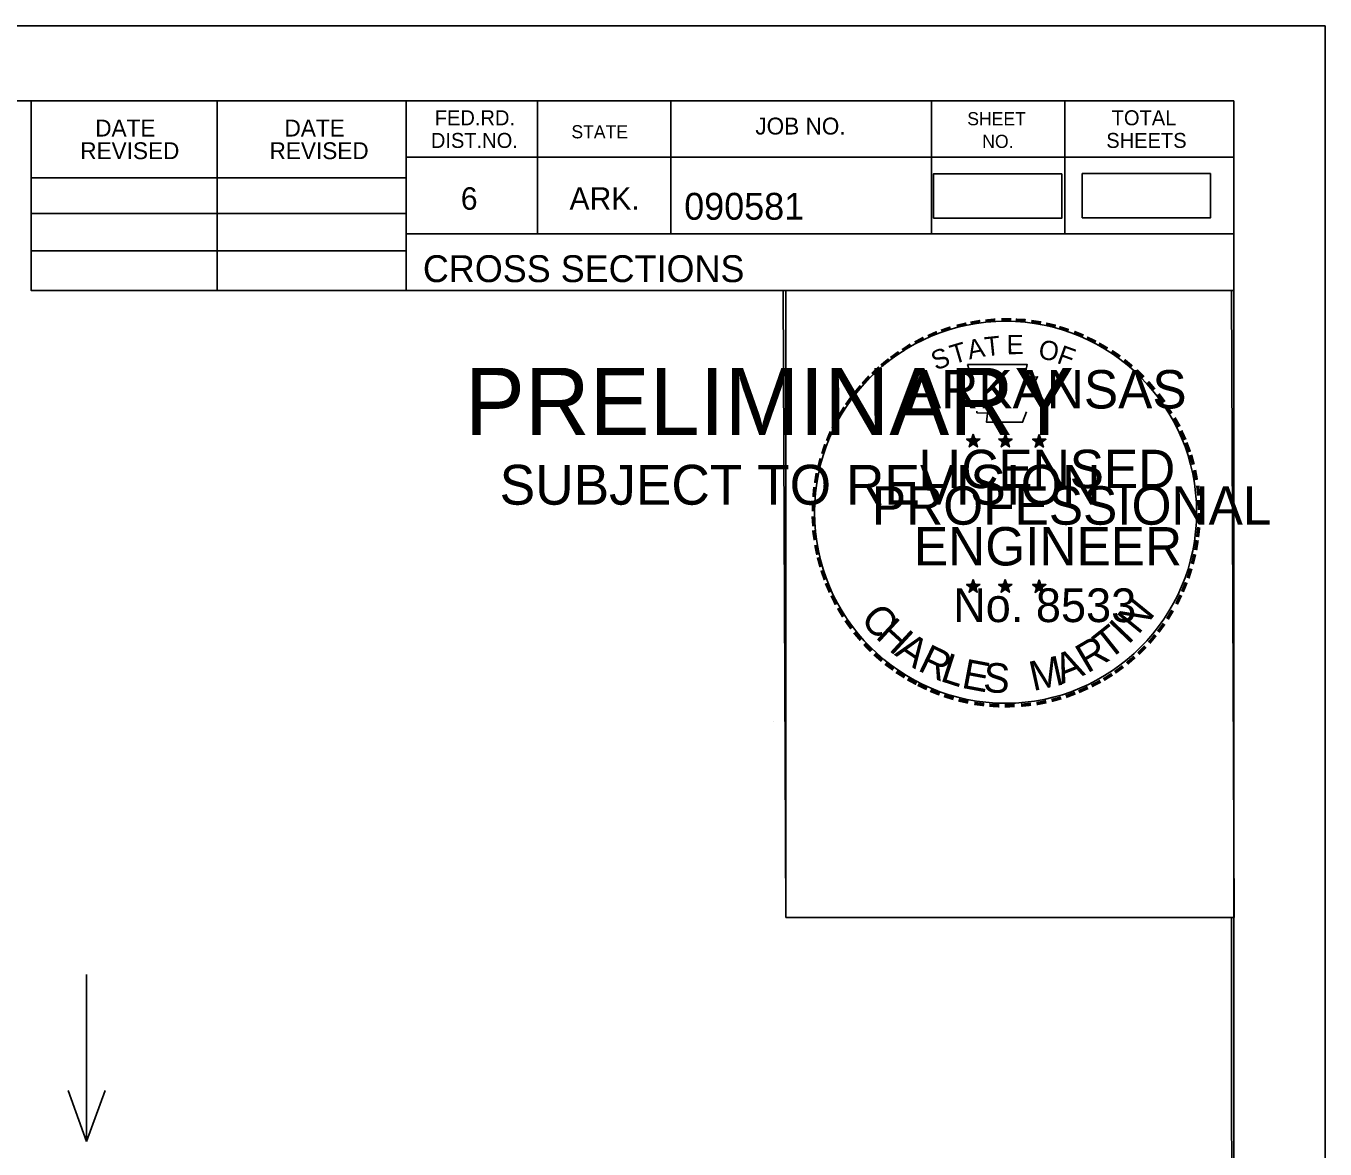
# Model space of a CAD drawing. Extents: x 1322838 to 1324533, y 339903 to 351025.
# Drawn here: x 1323799 to 1323866.6, y 346913.3 to 346971.9 of the extents above; entities that cross this region are included whole.
import ezdxf

# ---------------------------------------------------------------- set-up
doc = ezdxf.new("R2010")
doc.units = 0
for name, color, linetype in [('R_Border', 7, 'Continuous'), ('R_Border PE', 7, 'Continuous'), ('R_Border Prem', 7, 'Continuous'), ('R_Drive', 7, 'Continuous'), ('R_No Plot', 7, 'Continuous'), ('R_Water Annot', 7, 'Continuous')]:
    doc.layers.add(name, color=color, linetype=linetype)

msp = doc.modelspace()

# ---------------------------------------------------------------- linework, layer by layer
at = {"layer": 'R_Border'}
for p, q in [((1323545.715, 346967.961), (1323861.895, 346967.961)), ((1323799.255, 346958.081), (1323799.255, 346967.961)), ((1323808.935, 346958.081), (1323808.935, 346967.961)), ((1323818.795, 346967.961), (1323818.795, 346958.081)), ((1323825.635, 346967.961), (1323825.635, 346961.021)), ((1323832.575, 346967.961), (1323832.575, 346961.021)), ((1323846.155, 346967.961), (1323846.155, 346961.021)), ((1323853.095, 346967.961), (1323853.095, 346961.021)), ((1323861.895, 346762.501), (1323861.895, 346967.961)), ((1323861.895, 346965.021), (1323818.795, 346965.021)), ((1323861.895, 346965.041), (1323861.895, 346965.041)), ((1323799.255, 346963.941), (1323818.795, 346963.941)), ((1323799.255, 346962.081), (1323818.795, 346962.081)), ((1323861.895, 346961.021), (1323818.795, 346961.021)), ((1323821.755, 346961.021), (1323861.895, 346961.021)), ((1323799.255, 346960.141), (1323818.795, 346960.141)), ((1323861.895, 346958.081), (1323799.255, 346958.081))]:
    msp.add_line(p, q, dxfattribs=at)
at = {"layer": 'R_Border PE'}
for p, q in [((1323848.329, 346950.59), (1323848.288, 346950.338)), ((1323848.329, 346950.225), (1323848.329, 346950.59)), ((1323848.329, 346950.59), (1323848.378, 346950.34)), ((1323849.999, 346950.59), (1323849.958, 346950.338)), ((1323849.999, 346950.225), (1323849.999, 346950.59)), ((1323849.999, 346950.59), (1323850.048, 346950.34)), ((1323851.763, 346950.578), (1323851.722, 346950.326)), ((1323851.763, 346950.213), (1323851.763, 346950.578)), ((1323851.763, 346950.578), (1323851.812, 346950.328)), ((1323847.98, 346950.336), (1323848.329, 346950.225)), ((1323847.98, 346950.336), (1323848.233, 346950.291)), ((1323847.98, 346950.336), (1323848.217, 346950.214)), ((1323848.113, 346949.928), (1323848.329, 346950.225)), ((1323848.113, 346949.928), (1323848.239, 346950.172)), ((1323848.113, 346949.928), (1323848.327, 346950.145)), ((1323848.542, 346949.928), (1323848.327, 346950.142)), ((1323848.676, 346950.336), (1323848.329, 346950.225)), ((1323848.542, 346949.928), (1323848.329, 346950.225)), ((1323848.676, 346950.336), (1323848.39, 346950.287)), ((1323848.542, 346949.928), (1323848.405, 346950.219)), ((1323848.676, 346950.336), (1323848.472, 346950.234)), ((1323849.65, 346950.336), (1323849.999, 346950.225)), ((1323849.65, 346950.336), (1323849.903, 346950.291)), ((1323849.65, 346950.336), (1323849.887, 346950.214)), ((1323849.783, 346949.928), (1323849.999, 346950.225)), ((1323849.783, 346949.928), (1323849.909, 346950.172)), ((1323849.783, 346949.928), (1323849.997, 346950.145)), ((1323850.212, 346949.928), (1323849.997, 346950.142)), ((1323850.346, 346950.336), (1323849.999, 346950.225)), ((1323850.212, 346949.928), (1323849.999, 346950.225)), ((1323850.346, 346950.336), (1323850.06, 346950.287)), ((1323850.212, 346949.928), (1323850.075, 346950.219)), ((1323850.346, 346950.336), (1323850.142, 346950.234)), ((1323851.414, 346950.324), (1323851.763, 346950.213)), ((1323851.414, 346950.324), (1323851.667, 346950.279)), ((1323851.414, 346950.324), (1323851.651, 346950.202)), ((1323851.547, 346949.916), (1323851.763, 346950.213)), ((1323851.547, 346949.916), (1323851.673, 346950.16)), ((1323851.547, 346949.916), (1323851.761, 346950.133)), ((1323851.976, 346949.916), (1323851.761, 346950.13)), ((1323852.11, 346950.324), (1323851.763, 346950.213)), ((1323851.976, 346949.916), (1323851.763, 346950.213)), ((1323852.11, 346950.324), (1323851.824, 346950.275)), ((1323851.976, 346949.916), (1323851.839, 346950.207)), ((1323852.11, 346950.324), (1323851.906, 346950.222)), ((1323848.325, 346943.017), (1323848.284, 346942.765)), ((1323848.325, 346942.652), (1323848.325, 346943.017)), ((1323848.325, 346943.017), (1323848.374, 346942.767)), ((1323849.994, 346943.017), (1323849.953, 346942.765)), ((1323849.994, 346942.652), (1323849.994, 346943.017)), ((1323849.994, 346943.017), (1323850.043, 346942.767)), ((1323851.761, 346943.007), (1323851.72, 346942.755)), ((1323851.761, 346942.642), (1323851.761, 346943.007)), ((1323851.761, 346943.007), (1323851.81, 346942.757)), ((1323847.976, 346942.763), (1323848.325, 346942.652)), ((1323847.976, 346942.763), (1323848.229, 346942.718)), ((1323847.976, 346942.763), (1323848.213, 346942.641)), ((1323848.109, 346942.355), (1323848.325, 346942.652)), ((1323848.109, 346942.355), (1323848.235, 346942.599)), ((1323848.109, 346942.355), (1323848.323, 346942.572)), ((1323848.538, 346942.355), (1323848.323, 346942.569)), ((1323848.672, 346942.763), (1323848.325, 346942.652)), ((1323848.538, 346942.355), (1323848.325, 346942.652)), ((1323848.672, 346942.763), (1323848.386, 346942.714)), ((1323848.538, 346942.355), (1323848.401, 346942.646)), ((1323848.672, 346942.763), (1323848.468, 346942.661)), ((1323849.645, 346942.763), (1323849.994, 346942.652)), ((1323849.645, 346942.763), (1323849.898, 346942.718)), ((1323849.645, 346942.763), (1323849.882, 346942.641)), ((1323849.778, 346942.355), (1323849.994, 346942.652)), ((1323849.778, 346942.355), (1323849.904, 346942.599)), ((1323849.778, 346942.355), (1323849.992, 346942.572)), ((1323850.207, 346942.355), (1323849.992, 346942.569)), ((1323850.341, 346942.763), (1323849.994, 346942.652)), ((1323850.207, 346942.355), (1323849.994, 346942.652)), ((1323850.341, 346942.763), (1323850.055, 346942.714)), ((1323850.207, 346942.355), (1323850.07, 346942.646)), ((1323850.341, 346942.763), (1323850.137, 346942.661)), ((1323851.412, 346942.753), (1323851.761, 346942.642)), ((1323851.412, 346942.753), (1323851.665, 346942.708)), ((1323851.412, 346942.753), (1323851.649, 346942.631)), ((1323851.545, 346942.345), (1323851.761, 346942.642)), ((1323851.545, 346942.345), (1323851.671, 346942.589)), ((1323851.545, 346942.345), (1323851.759, 346942.562)), ((1323851.974, 346942.345), (1323851.759, 346942.559)), ((1323852.108, 346942.753), (1323851.761, 346942.642)), ((1323851.974, 346942.345), (1323851.761, 346942.642)), ((1323852.108, 346942.753), (1323851.822, 346942.704)), ((1323851.974, 346942.345), (1323851.837, 346942.636)), ((1323852.108, 346942.753), (1323851.904, 346942.651))]:
    msp.add_line(p, q, dxfattribs=at)
for points in [[(1323848.021, 346954.214), (1323848.29, 346953.387)], [(1323851.532, 346953.292), (1323851.674, 346953.576), (1323850.989, 346953.552), (1323851.137, 346954.214), (1323848.021, 346954.214)], [(1323848.513, 346951.791), (1323848.513, 346951.704), (1323849.076, 346951.685), (1323849.022, 346951.212), (1323850.892, 346951.212), (1323851.093, 346951.748)], [(1323848.329, 346950.59), (1323848.542, 346949.928), (1323847.98, 346950.336), (1323848.676, 346950.336), (1323848.113, 346949.928), (1323848.329, 346950.59)], [(1323849.999, 346950.59), (1323850.212, 346949.928), (1323849.65, 346950.336), (1323850.346, 346950.336), (1323849.783, 346949.928), (1323849.999, 346950.59)], [(1323851.763, 346950.578), (1323851.976, 346949.916), (1323851.414, 346950.324), (1323852.11, 346950.324), (1323851.547, 346949.916), (1323851.763, 346950.578)], [(1323848.325, 346943.017), (1323848.538, 346942.355), (1323847.976, 346942.763), (1323848.672, 346942.763), (1323848.109, 346942.355), (1323848.325, 346943.017)], [(1323849.994, 346943.017), (1323850.207, 346942.355), (1323849.645, 346942.763), (1323850.341, 346942.763), (1323849.778, 346942.355), (1323849.994, 346943.017)], [(1323851.761, 346943.007), (1323851.974, 346942.345), (1323851.412, 346942.753), (1323852.108, 346942.753), (1323851.545, 346942.345), (1323851.761, 346943.007)]]:
    msp.add_lwpolyline(points, dxfattribs=at)
for centre, radius in [((1323848.328, 346950.224), 0.172), ((1323848.328, 346950.224), 0.145), ((1323849.998, 346950.224), 0.172), ((1323849.998, 346950.224), 0.145), ((1323851.762, 346950.212), 0.172), ((1323848.328, 346950.224), 0.116), ((1323848.328, 346950.224), 0.0991), ((1323848.328, 346950.224), 0.0747), ((1323848.328, 346950.224), 0.0495), ((1323848.328, 346950.224), 0.0296), ((1323849.998, 346950.224), 0.116), ((1323849.998, 346950.224), 0.0991), ((1323849.998, 346950.224), 0.0747), ((1323849.998, 346950.224), 0.0495), ((1323849.998, 346950.224), 0.0296), ((1323851.762, 346950.212), 0.145), ((1323851.762, 346950.212), 0.116), ((1323851.762, 346950.212), 0.0991), ((1323851.762, 346950.212), 0.0747), ((1323851.762, 346950.212), 0.0495), ((1323851.762, 346950.212), 0.0296), ((1323848.324, 346942.651), 0.172), ((1323848.324, 346942.651), 0.145), ((1323848.324, 346942.651), 0.116), ((1323848.324, 346942.651), 0.0991), ((1323848.324, 346942.651), 0.0747), ((1323848.324, 346942.651), 0.0495), ((1323848.324, 346942.651), 0.0296), ((1323849.993, 346942.651), 0.172), ((1323849.993, 346942.651), 0.145), ((1323849.993, 346942.651), 0.116), ((1323849.993, 346942.651), 0.0991), ((1323849.993, 346942.651), 0.0747), ((1323849.993, 346942.651), 0.0495), ((1323849.993, 346942.651), 0.0296), ((1323851.76, 346942.641), 0.172), ((1323851.76, 346942.641), 0.145), ((1323851.76, 346942.641), 0.116), ((1323851.76, 346942.641), 0.0991), ((1323851.76, 346942.641), 0.0747), ((1323851.76, 346942.641), 0.0495), ((1323851.76, 346942.641), 0.0296)]:
    msp.add_circle(centre, radius, dxfattribs=at)
at = {"layer": 'R_Drive'}
for points in [[(1323846.253, 346961.839), (1323852.936, 346961.839), (1323852.936, 346964.15), (1323846.253, 346964.15)], [(1323853.999, 346961.855), (1323860.682, 346961.855), (1323860.682, 346964.165), (1323853.999, 346964.165)]]:
    msp.add_lwpolyline(points, close=True, dxfattribs=at)
at = {"layer": 'R_No Plot'}
for p, q in [((1323533.315, 346971.855), (1323866.648, 346971.855)), ((1323837.93, 346935.625), (1323837.93, 346935.625))]:
    msp.add_line(p, q, dxfattribs=at)
for points in [[(1323533.308, 346971.855), (1323866.648, 346971.855), (1323866.648, 346758.518), (1323533.308, 346758.518)], [(1323779.635, 346967.961), (1323799.255, 346967.961), (1323799.255, 346958.081), (1323815.368, 346958.081), (1323838.567, 346958.081), (1323838.567, 346925.41), (1323861.775, 346925.41), (1323861.895, 346762.501), (1323545.715, 346762.501), (1323545.715, 346967.961)], [(1323838.427, 346958.081), (1323861.775, 346958.081), (1323861.915, 346925.41), (1323838.567, 346925.41)]]:
    msp.add_lwpolyline(points, close=True, dxfattribs=at)
msp.add_circle((1323850.007, 346946.52), 9.952, dxfattribs=at)
at = {"layer": 'R_Water Annot'}
for p, q in [((1323802.143, 346922.429), (1323802.143, 346913.738)), ((1323802.143, 346913.738), (1323801.175, 346916.398)), ((1323802.143, 346913.738), (1323803.111, 346916.398))]:
    msp.add_line(p, q, dxfattribs=at)

# ---------------------------------------------------------------- texts
at = {"layer": 'R_Border'}
for s, height, p in [('FED.RD.', 0.7819, (1323820.275, 346966.681)), ('SHEET', 0.684, (1323848.015, 346966.681)), ('TOTAL', 0.7819, (1323855.535, 346966.681)), ('DATE', 0.8792, (1323802.593, 346966.097)), ('DATE', 0.8792, (1323812.453, 346966.097)), ('STATE', 0.684, (1323827.395, 346966.001)), ('JOB NO.', 0.8792, (1323836.975, 346966.201)), ('DIST.NO.', 0.7819, (1323820.075, 346965.501)), ('NO.', 0.684, (1323848.795, 346965.501)), ('SHEETS', 0.7819, (1323855.255, 346965.501)), ('REVISED', 0.8792, (1323801.813, 346964.917)), ('REVISED', 0.8792, (1323811.673, 346964.917)), ('6', 1.172, (1323821.635, 346962.281)), ('ARK.', 1.1723, (1323827.295, 346962.281)), ('090581', 1.4, (1323833.271, 346961.76)), ('CROSS SECTIONS', 1.4, (1323819.659, 346958.511))]:
    msp.add_text(s, height=height, rotation=360, dxfattribs=at).set_placement(p)
at = {"layer": 'R_Border PE'}
for s, height, rotation, p in [('-', 1.6, 10.21935, (1323848.197, 346955.744)), ('-', 1.6, 5.89682, (1323848.926, 346955.854)), ('-', 1.6, 0.18623, (1323849.698, 346955.926)), ('-', 1.6, 357.74304, (1323850.421, 346955.913)), ('-', 1.6, 352.16172, (1323851.165, 346955.857)), ('-', 1.6, 24.30721, (1323846.135, 346955.072)), ('-', 1.6, 19.17608, (1323846.769, 346955.341)), ('-', 1.6, 13.63015, (1323847.519, 346955.582)), ('-', 1.6, 347.20489, (1323851.884, 346955.743)), ('-', 1.6, 342.3362, (1323852.519, 346955.588)), ('-', 1.6, 337.85509, (1323853.254, 346955.365)), ('-', 1.6, 34.06357, (1323844.905, 346954.385)), ('-', 1.6, 28.79182, (1323845.502, 346954.755)), ('T', 1, 16.4036, (1323847.29, 346954.223)), ('A', 1, 11.21318, (1323848.116, 346954.474)), ('T', 1, 6.02276, (1323848.965, 346954.64)), ('E', 1, 0.83234, (1323850.07, 346954.75)), ('O', 1, 350.4515, (1323851.674, 346954.54)), ('F', 1, 340.07066, (1323852.628, 346954.312)), ('-', 1.6, 334.12109, (1323853.885, 346955.094)), ('-', 1.6, 329.64089, (1323854.464, 346954.811)), ('-', 1.6, 38.95066, (1323843.851, 346953.612)), ('-', 1.6, 36.23174, (1323844.327, 346953.99)), ('S', 1, 21.59401, (1323846.376, 346953.892)), ('-', 1.6, 325.86266, (1323855.107, 346954.45)), ('-', 1.6, 320.52971, (1323855.717, 346954.024)), ('-', 1.6, 42.96224, (1323843.418, 346953.195)), ('ARKANSAS', 2, 360, (1323844.874, 346951.926)), ('-', 1.6, 315.57859, (1323856.316, 346953.536)), ('-', 1.6, 50.61417, (1323842.567, 346952.231)), ('-', 1.6, 48.42305, (1323842.97, 346952.717)), ('-', 1.6, 309.87973, (1323856.885, 346952.986)), ('-', 1.6, 54.23247, (1323842.154, 346951.664)), ('-', 1.6, 306.65218, (1323857.41, 346952.384)), ('-', 1.6, 58.07063, (1323841.829, 346951.137)), ('-', 1.4, 303.67529, (1323857.896, 346951.816)), ('-', 1.6, 62.87135, (1323841.516, 346950.523)), ('-', 1.6, 299.66835, (1323858.215, 346951.209)), ('-', 1.6, 67.77427, (1323841.257, 346949.912)), ('-', 1.6, 294.66279, (1323858.539, 346950.597)), ('-', 1.6, 72.39447, (1323841.038, 346949.282)), ('LICENSED', 2, 360, (1323845.472, 346947.777)), ('DWB', 0.01, 360, (1323848.316, 346950.219)), ('DWB', 0.01, 360, (1323849.986, 346950.219)), ('DWB', 0.01, 360, (1323851.75, 346950.209)), ('-', 1.6, 290.57283, (1323858.796, 346950.02)), ('-', 1.6, 75.46096, (1323840.841, 346948.568)), ('-', 1.6, 285.12326, (1323859.03, 346949.44)), ('-', 1.6, 81.20126, (1323840.709, 346947.855)), ('-', 1.6, 280.54934, (1323859.23, 346948.698)), ('-', 1.6, 85.18634, (1323840.633, 346947.164)), ('PROFESSIONAL', 2, 360, (1323843.048, 346945.873)), ('-', 1.6, 276.59616, (1323859.392, 346947.93)), ('-', 1.6, 89.06224, (1323840.608, 346946.463)), ('-', 1.6, 274.33011, (1323859.452, 346947.208)), ('-', 1.6, 94.19588, (1323840.643, 346945.738)), ('-', 1.6, 269.94067, (1323859.486, 346946.576)), ('ENGINEER', 2, 360, (1323845.235, 346943.748)), ('-', 1.6, 263.5172, (1323859.467, 346945.91)), ('-', 1.6, 98.94793, (1323840.715, 346945.071)), ('-', 1.6, 260.99529, (1323859.396, 346945.256)), ('-', 1.6, 101.71495, (1323840.85, 346944.338)), ('-', 1.6, 255.7626, (1323859.286, 346944.578)), ('-', 1.6, 105.45785, (1323841.012, 346943.743)), ('-', 1.6, 252.86809, (1323859.105, 346943.858)), ('-', 1.6, 109.08742, (1323841.227, 346943.112)), ('-', 1.6, 114.06432, (1323841.481, 346942.516)), ('No. 8533', 1.757, 360, (1323847.278, 346940.797)), ('DWB', 0.01, 360, (1323848.312, 346942.647)), ('DWB', 0.01, 360, (1323849.981, 346942.647)), ('DWB', 0.01, 360, (1323851.748, 346942.637)), ('-', 1.6, 244.61971, (1323858.62, 346942.556)), ('-', 1.6, 247.88866, (1323858.882, 346943.185)), ('-', 1.6, 115.72885, (1323841.786, 346941.898)), ('-', 1.6, 120.44712, (1323842.143, 346941.312)), ('C', 1.54, 309.95483, (1323842.4, 346940.943)), ('N', 1.54, 50.78344, (1323856.914, 346940.096)), ('-', 1.6, 125.89344, (1323842.546, 346940.751)), ('H', 1.54, 317.38726, (1323843.185, 346940.006)), ('I', 1.54, 46.30332, (1323856.392, 346939.576)), ('-', 1.6, 239.07125, (1323858.226, 346941.804)), ('-', 1.6, 130.71812, (1323843.008, 346940.199)), ('T', 1.54, 38.42805, (1323855.38, 346938.767)), ('-', 1.6, 233.84524, (1323857.824, 346941.151)), ('-', 1.6, 134.22381, (1323843.525, 346939.654)), ('A', 1.54, 325.55777, (1323844.18, 346939.103)), ('R', 1.54, 334.31873, (1323845.378, 346938.302)), ('R', 1.54, 30.55277, (1323854.267, 346938.104)), ('-', 1.6, 225.76533, (1323856.915, 346940.021)), ('-', 1.6, 231.25377, (1323857.394, 346940.585)), ('-', 1.6, 138.93382, (1323844.05, 346939.19)), ('L', 1.54, 342.19401, (1323846.548, 346937.745)), ('E', 1.54, 349.33121, (1323847.665, 346937.383)), ('M', 1.54, 12.44038, (1323851.439, 346937.197)), ('A', 1.54, 21.7918, (1323852.935, 346937.553)), ('-', 1.6, 221.08509, (1323856.393, 346939.512)), ('-', 1.6, 144.64634, (1323844.606, 346938.784)), ('-', 1.6, 148.08978, (1323845.167, 346938.413)), ('S', 1.54, 356.46841, (1323848.818, 346937.163)), ('-', 1.6, 215.73633, (1323855.844, 346939.04)), ('-', 1.6, 151.57039, (1323845.746, 346938.088)), ('-', 1.6, 154.60019, (1323846.268, 346937.841)), ('-', 1.6, 207.35684, (1323854.752, 346938.307)), ('-', 1.6, 212.24909, (1323855.31, 346938.653)), ('-', 1.6, 158.56121, (1323846.892, 346937.587)), ('-', 1.6, 162.79826, (1323847.579, 346937.374)), ('-', 1.6, 195.47429, (1323852.832, 346937.473)), ('-', 1.6, 200.71842, (1323853.509, 346937.715)), ('-', 1.6, 204.25161, (1323854.128, 346937.988)), ('-', 1.6, 167.55551, (1323848.294, 346937.21)), ('-', 1.6, 173.11546, (1323849.066, 346937.1)), ('-', 1.6, 176.51827, (1323849.814, 346937.047)), ('-', 1.6, 181.59176, (1323850.558, 346937.066)), ('-', 1.6, 185.81666, (1323851.367, 346937.142)), ('-', 1.6, 191.28576, (1323852.103, 346937.274))]:
    msp.add_text(s, height=height, rotation=rotation, dxfattribs=at).set_placement(p)
at = {"layer": 'R_Border Prem'}
for s, height, p in [('PRELIMINARY', 3.5, (1323821.847, 346950.544)), ('DWB', 0.01, (1323822.593, 346952.393)), ('SUBJECT TO REVISION', 2.07511, (1323823.656, 346946.915))]:
    msp.add_text(s, height=height, rotation=360, dxfattribs=at).set_placement(p)

doc.saveas('drawing.dxf')
